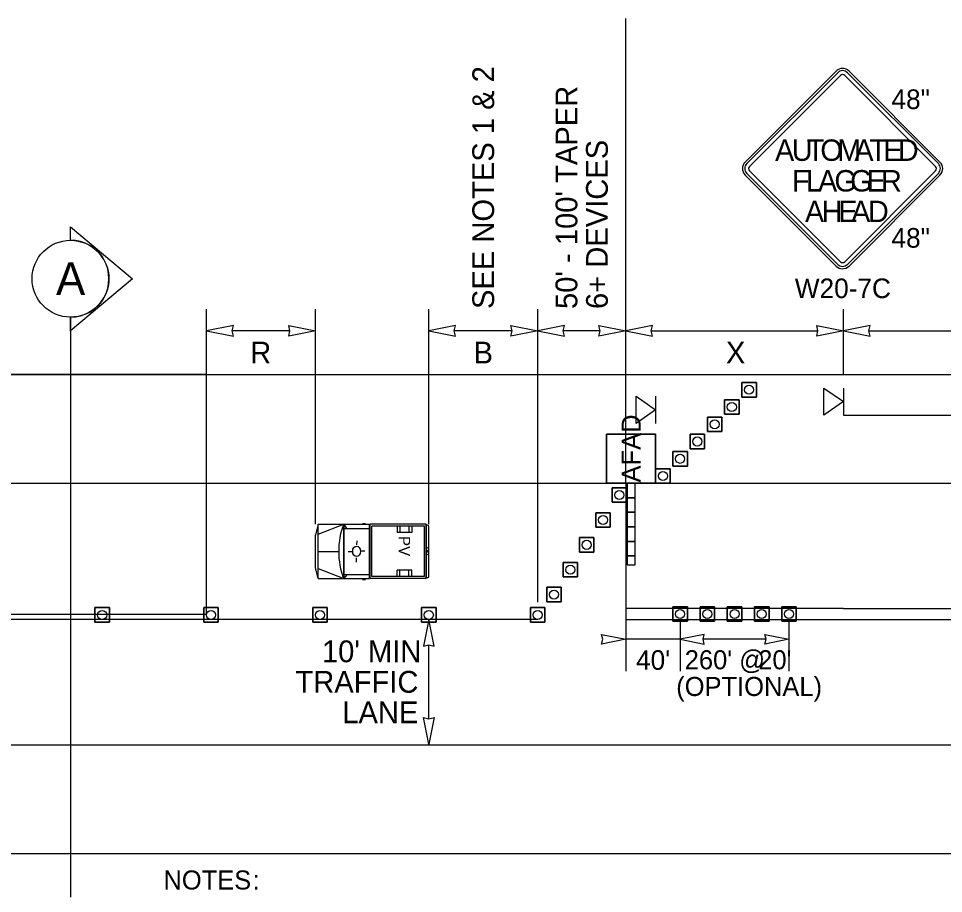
# Model space of a CAD drawing. Extents: x 99999.1 to 100095.7, y 99995 to 100010.7.
# Drawn here: x 100009.243 to 100012.641, y 100005.586 to 100008.799 of the extents above; entities that cross this region are included whole.
import ezdxf

# ---------------------------------------------------------------- set-up
doc = ezdxf.new("R2010")
doc.units = 0
for name, color, linetype in [('RD_ED_ShoulderPavedEdge', 7, 'Continuous'), ('RD_MK_LineDblYellowCenter', 7, 'Continuous'), ('RD_MK_LineEdgeWhite', 7, 'Continuous'), ('RD_MK_LineNoPass', 7, 'Continuous'), ('RD_MK_LineSkipCenter', 7, 'Continuous'), ('SH_GI_GeneralNotesBodyText', 7, 'Continuous'), ('SH_TI_WZSectionCut', 7, 'Continuous'), ('TR_SN_ConstructionSigns', 7, 'Continuous'), ('TR_WZ_AFAD', 7, 'Continuous'), ('TR_WZ_PortableSignMountBlk-Org', 7, 'Continuous'), ('TR_WZ_PortableSignMountBlk-Wht', 7, 'Continuous'), ('TR_WZ_ProtectiveVehicle', 7, 'Continuous'), ('TR_WZ_TrafficCone', 7, 'Continuous'), ('TR_WZ_WorkZoneDetails', 7, 'Continuous'), ('TR_WZ_WorkZoneTextCurrent', 7, 'Continuous')]:
    doc.layers.add(name, color=color, linetype=linetype)

msp = doc.modelspace()

# ---------------------------------------------------------------- linework, layer by layer
at = {"layer": 'RD_ED_ShoulderPavedEdge'}
for p, q in [((100000.1076, 100007.4923), (100015.6424, 100007.4923)), ((100000.1076, 100005.7323), (100015.6424, 100005.7323))]:
    msp.add_line(p, q, dxfattribs=at)
at = {"layer": 'RD_MK_LineDblYellowCenter'}
for p, q in [((100012.2733, 100006.6323), (100015.6631, 100006.6323)), ((100012.2733, 100006.5923), (100015.6218, 100006.5923))]:
    msp.add_line(p, q, dxfattribs=at)
at = {"layer": 'RD_MK_LineEdgeWhite'}
for p, q in [((100000.1076, 100007.0923), (100015.6424, 100007.0923)), ((100000.1076, 100006.1323), (100015.6424, 100006.1323))]:
    msp.add_line(p, q, dxfattribs=at)
at = {"layer": 'RD_MK_LineNoPass'}
msp.add_line((100011.4733, 100006.5923), (100012.2733, 100006.5923), dxfattribs=at)
at = {"layer": 'RD_MK_LineSkipCenter'}
for points in [[(100012.2733, 100006.6323), (100011.4733, 100006.6323)], [(100011.15, 100006.5923), (100003.4767, 100006.5923)]]:
    msp.add_lwpolyline(points, dxfattribs=at)
at = {"layer": 'SH_TI_WZSectionCut'}
for p, q in [((100009.4337, 100007.9847), (100009.4337, 100008.0346)), ((100009.4337, 100008.0346), (100009.6619, 100007.8435)), ((100009.6619, 100007.8435), (100009.4337, 100007.6523)), ((100009.4337, 100007.6523), (100009.4337, 100007.7022)), ((100009.4338, 100007.7022), (100009.4338, 100005.5723))]:
    msp.add_line(p, q, dxfattribs=at)
msp.add_circle((100009.4338, 100007.8435), 0.1412, dxfattribs=at)
msp.add_arc((100009.4338, 100007.8435), 0.1412, 269.9978, 90.0022, dxfattribs=at)
at = {"layer": 'TR_SN_ConstructionSigns'}
for p, q in [((100012.2461, 100008.6062), (100011.912, 100008.2721)), ((100012.2521, 100008.6002), (100011.918, 100008.2661)), ((100011.9279, 100008.2561), (100012.262, 100008.5903)), ((100012.2779, 100008.5903), (100012.612, 100008.2561)), ((100012.622, 100008.2661), (100012.2879, 100008.6002)), ((100012.6279, 100008.2721), (100012.2938, 100008.6062)), ((100011.912, 100008.2243), (100012.2461, 100007.8902)), ((100011.918, 100008.2303), (100012.2521, 100007.8962)), ((100012.262, 100007.9061), (100011.9279, 100008.2402)), ((100012.612, 100008.2402), (100012.2779, 100007.9061)), ((100012.2879, 100007.8962), (100012.622, 100008.2303)), ((100012.2938, 100007.8902), (100012.6279, 100008.2243))]:
    msp.add_line(p, q, dxfattribs=at)
for centre, radius, start, end in [((100012.27, 100008.5823), 0.0338, 45, 135), ((100012.27, 100008.5823), 0.0253, 45, 135), ((100012.27, 100008.5823), 0.0113, 45, 135), ((100011.9359, 100008.2482), 0.0338, 135, 225), ((100011.9359, 100008.2482), 0.0253, 135, 225), ((100011.9359, 100008.2482), 0.0113, 135, 225), ((100012.6041, 100008.2482), 0.0113, 315, 45), ((100012.6041, 100008.2482), 0.0253, 315, 45), ((100012.6041, 100008.2482), 0.0338, 315, 45), ((100012.27, 100007.9141), 0.0113, 225, 315), ((100012.27, 100007.9141), 0.0338, 225, 315), ((100012.27, 100007.9141), 0.0253, 225, 315)]:
    msp.add_arc(centre, radius, start, end, dxfattribs=at)
at = {"layer": 'TR_WZ_AFAD'}
for p, q in [((100011.4033, 100007.0923), (100011.4033, 100007.2723)), ((100011.4033, 100007.2723), (100011.5833, 100007.2723)), ((100011.5833, 100007.2723), (100011.4033, 100007.2723)), ((100011.4033, 100007.2723), (100011.4033, 100007.0923)), ((100011.5833, 100007.2723), (100011.5833, 100007.0923)), ((100011.5833, 100007.0923), (100011.5833, 100007.2723)), ((100011.5833, 100007.0923), (100011.4033, 100007.0923)), ((100011.5, 100007.0923), (100011.4933, 100007.0923)), ((100011.5, 100007.0923), (100011.5833, 100007.0923)), ((100011.5083, 100007.0923), (100011.5, 100007.0923)), ((100011.5083, 100007.039), (100011.5083, 100007.0923)), ((100011.4783, 100007.039), (100011.4783, 100006.9857)), ((100011.5083, 100006.9857), (100011.5083, 100007.039)), ((100011.4783, 100006.9857), (100011.4783, 100006.9323)), ((100011.4783, 100006.9857), (100011.4933, 100006.9857)), ((100011.4933, 100006.9857), (100011.5083, 100006.9857)), ((100011.5083, 100006.9323), (100011.5083, 100006.9857)), ((100011.4933, 100006.9323), (100011.4783, 100006.9323)), ((100011.4783, 100006.9323), (100011.4783, 100006.879)), ((100011.5083, 100006.9323), (100011.4933, 100006.9323)), ((100011.5083, 100006.879), (100011.5083, 100006.9323)), ((100011.4783, 100006.879), (100011.4783, 100006.8257)), ((100011.4783, 100006.879), (100011.4933, 100006.879)), ((100011.4933, 100006.879), (100011.5083, 100006.879)), ((100011.5083, 100006.8257), (100011.5083, 100006.879)), ((100011.4933, 100006.8257), (100011.4783, 100006.8257)), ((100011.4783, 100006.8257), (100011.4783, 100006.7923)), ((100011.5083, 100006.8257), (100011.4933, 100006.8257))]:
    msp.add_line(p, q, dxfattribs=at)
for points in [[(100011.4033, 100007.0923), (100011.4867, 100007.0923), (100011.5, 100007.0923)], [(100011.4933, 100007.0923), (100011.4867, 100007.0923), (100011.4783, 100007.0923), (100011.4783, 100007.039)], [(100011.4783, 100007.0923), (100011.4783, 100006.7923), (100011.5083, 100006.7923), (100011.5083, 100007.0923)], [(100011.4783, 100007.039), (100011.4933, 100007.039), (100011.5083, 100007.039)], [(100011.5083, 100007.039), (100011.4933, 100007.039), (100011.4783, 100007.039)], [(100011.5083, 100006.9857), (100011.4933, 100006.9857), (100011.4783, 100006.9857)], [(100011.4783, 100006.9323), (100011.4933, 100006.9323), (100011.5083, 100006.9323)], [(100011.5083, 100006.879), (100011.4933, 100006.879), (100011.4783, 100006.879)], [(100011.4783, 100006.8257), (100011.4933, 100006.8257), (100011.5083, 100006.8257)], [(100011.4783, 100006.7923), (100011.5083, 100006.7923), (100011.5083, 100006.8257)]]:
    msp.add_lwpolyline(points, dxfattribs=at)
at = {"layer": 'TR_WZ_PortableSignMountBlk-Org'}
msp.add_line((100012.2733, 100007.4422), (100012.2733, 100007.3422), dxfattribs=at)
msp.add_lwpolyline([(100012.2733, 100007.3923), (100012.2015, 100007.3422), (100012.2015, 100007.4422)], close=True, dxfattribs=at)
at = {"layer": 'TR_WZ_PortableSignMountBlk-Wht'}
msp.add_line((100011.5833, 100007.4123), (100011.5833, 100007.3123), dxfattribs=at)
msp.add_lwpolyline([(100011.5833, 100007.3624), (100011.5115, 100007.3123), (100011.5115, 100007.4123)], close=True, dxfattribs=at)
at = {"layer": 'TR_WZ_ProtectiveVehicle'}
for p, q in [((100010.343, 100006.9423), (100010.3338, 100006.902)), ((100010.343, 100006.7423), (100010.343, 100006.9423)), ((100010.343, 100006.9423), (100010.5319, 100006.9423)), ((100010.343, 100006.9057), (100010.4375, 100006.9423)), ((100010.4375, 100006.7423), (100010.4375, 100006.9423)), ((100010.4392, 100006.7423), (100010.4392, 100006.9423)), ((100010.4492, 100006.9268), (100010.4392, 100006.9423)), ((100010.4392, 100006.9268), (100010.5319, 100006.9268)), ((100010.5062, 100006.9451), (100010.5175, 100006.9451)), ((100010.5319, 100006.7423), (100010.5319, 100006.9423)), ((100010.7404, 100006.9423), (100010.5347, 100006.9423)), ((100010.5347, 100006.7423), (100010.5347, 100006.9423)), ((100010.7346, 100006.9344), (100010.5405, 100006.9344)), ((100010.5405, 100006.7503), (100010.5405, 100006.9344)), ((100010.6332, 100006.9344), (100010.6332, 100006.9113)), ((100010.6432, 100006.9344), (100010.6432, 100006.9113)), ((100010.6772, 100006.9344), (100010.6772, 100006.9113)), ((100010.6882, 100006.9344), (100010.6882, 100006.9113)), ((100010.7346, 100006.7503), (100010.7346, 100006.9344)), ((100010.7404, 100006.7423), (100010.7404, 100006.9423)), ((100010.7456, 100006.939), (100010.7411, 100006.939)), ((100010.7411, 100006.7456), (100010.7411, 100006.939)), ((100010.75, 100006.7517), (100010.75, 100006.9329)), ((100010.3338, 100006.7827), (100010.3338, 100006.902)), ((100010.6882, 100006.9113), (100010.6332, 100006.9113)), ((100010.4852, 100006.8808), (100010.485, 100006.8658)), ((100010.75, 100006.8564), (100010.7411, 100006.8527)), ((100010.343, 100006.8423), (100010.4189, 100006.8423)), ((100010.4544, 100006.8422), (100010.467, 100006.8423)), ((100010.4845, 100006.8027), (100010.4845, 100006.8188)), ((100010.4986, 100006.8427), (100010.4986, 100006.8427)), ((100010.5154, 100006.8431), (100010.5005, 100006.8427)), ((100010.75, 100006.8282), (100010.7411, 100006.832)), ((100010.7476, 100006.8423), (100010.7435, 100006.8423)), ((100010.7456, 100006.8395), (100010.7456, 100006.8451)), ((100010.343, 100006.7423), (100010.3338, 100006.7827)), ((100010.343, 100006.779), (100010.4375, 100006.7423)), ((100010.4392, 100006.7423), (100010.4512, 100006.7578)), ((100010.4392, 100006.7578), (100010.5319, 100006.7578)), ((100010.7346, 100006.7503), (100010.5405, 100006.7503)), ((100010.6882, 100006.7733), (100010.6332, 100006.7733)), ((100010.6332, 100006.7503), (100010.6332, 100006.7733)), ((100010.6432, 100006.7503), (100010.6432, 100006.7733)), ((100010.6772, 100006.7503), (100010.6772, 100006.7733)), ((100010.6882, 100006.7503), (100010.6882, 100006.7733)), ((100010.343, 100006.7423), (100010.5319, 100006.7423)), ((100010.5062, 100006.7395), (100010.5175, 100006.7395)), ((100010.7404, 100006.7423), (100010.5347, 100006.7423)), ((100010.7456, 100006.7456), (100010.7411, 100006.7456))]:
    msp.add_line(p, q, dxfattribs=at)
for centre, major_axis, start_param, end_param in [((100010.5725, 100006.8424), (0, -0.2099), 4.215852, 5.209111), ((100010.7456, 100006.9329), (0, 0.0061), 4.712389, 6.283185), ((100010.7456, 100006.7517), (0, -0.0061), 6.283185, 7.853982)]:
    msp.add_ellipse(centre, major_axis=major_axis, ratio=0.73155, start_param=start_param, end_param=end_param, dxfattribs=at)
for centre, major_axis in [((100010.4845, 100006.8423), (0, 0.0193)), ((100010.7456, 100006.8423), (0, 0.00282))]:
    msp.add_ellipse(centre, major_axis=major_axis, ratio=0.73155, dxfattribs=at)
at = {"layer": 'TR_WZ_TrafficCone'}
for points in [[(100011.9533, 100007.4623), (100011.9, 100007.4623), (100011.9, 100007.409), (100011.9533, 100007.409), (100011.9533, 100007.4623)], [(100011.9533, 100007.409), (100011.9, 100007.409), (100011.9, 100007.4623), (100011.9533, 100007.4623), (100011.9533, 100007.409)], [(100011.89, 100007.399), (100011.8367, 100007.399), (100011.8367, 100007.3457), (100011.89, 100007.3457), (100011.89, 100007.399)], [(100011.89, 100007.3457), (100011.8367, 100007.3457), (100011.8367, 100007.399), (100011.89, 100007.399), (100011.89, 100007.3457)], [(100011.8267, 100007.3357), (100011.7733, 100007.3357), (100011.7733, 100007.2823), (100011.8267, 100007.2823), (100011.8267, 100007.3357)], [(100011.8267, 100007.2823), (100011.7733, 100007.2823), (100011.7733, 100007.3357), (100011.8267, 100007.3357), (100011.8267, 100007.2823)], [(100011.7633, 100007.219), (100011.71, 100007.219), (100011.71, 100007.2723), (100011.7633, 100007.2723), (100011.7633, 100007.219)], [(100011.7633, 100007.2723), (100011.71, 100007.2723), (100011.71, 100007.219), (100011.7633, 100007.219), (100011.7633, 100007.2723)], [(100011.7, 100007.1557), (100011.6467, 100007.1557), (100011.6467, 100007.209), (100011.7, 100007.209), (100011.7, 100007.1557)], [(100011.7, 100007.209), (100011.6467, 100007.209), (100011.6467, 100007.1557), (100011.7, 100007.1557), (100011.7, 100007.209)], [(100011.6367, 100007.0923), (100011.5833, 100007.0923), (100011.5833, 100007.1457), (100011.6367, 100007.1457), (100011.6367, 100007.0923)], [(100011.6367, 100007.1457), (100011.5833, 100007.1457), (100011.5833, 100007.0923), (100011.6367, 100007.0923), (100011.6367, 100007.1457)], [(100011.4766, 100007.0757), (100011.4233, 100007.0757), (100011.4233, 100007.0224), (100011.4766, 100007.0224), (100011.4766, 100007.0757)], [(100011.4766, 100007.0224), (100011.4233, 100007.0224), (100011.4233, 100007.0757), (100011.4766, 100007.0757), (100011.4766, 100007.0224)], [(100011.4166, 100006.9844), (100011.3633, 100006.9844), (100011.3633, 100006.9311), (100011.4166, 100006.9311), (100011.4166, 100006.9844)], [(100011.4166, 100006.9311), (100011.3633, 100006.9311), (100011.3633, 100006.9844), (100011.4166, 100006.9844), (100011.4166, 100006.9311)], [(100011.3566, 100006.8931), (100011.3033, 100006.8931), (100011.3033, 100006.8397), (100011.3566, 100006.8397), (100011.3566, 100006.8931)], [(100011.3566, 100006.8397), (100011.3033, 100006.8397), (100011.3033, 100006.8931), (100011.3566, 100006.8931), (100011.3566, 100006.8397)], [(100011.2966, 100006.8017), (100011.2433, 100006.8017), (100011.2433, 100006.7484), (100011.2966, 100006.7484), (100011.2966, 100006.8017)], [(100011.2966, 100006.7484), (100011.2433, 100006.7484), (100011.2433, 100006.8017), (100011.2966, 100006.8017), (100011.2966, 100006.7484)], [(100011.2366, 100006.7104), (100011.1833, 100006.7104), (100011.1833, 100006.6571), (100011.2366, 100006.6571), (100011.2366, 100006.7104)], [(100011.2366, 100006.6571), (100011.1833, 100006.6571), (100011.1833, 100006.7104), (100011.2366, 100006.7104), (100011.2366, 100006.6571)], [(100009.5234, 100006.6357), (100009.5767, 100006.6357), (100009.5767, 100006.5823), (100009.5234, 100006.5823), (100009.5234, 100006.6357)], [(100009.5234, 100006.5823), (100009.5767, 100006.5823), (100009.5767, 100006.6357), (100009.5234, 100006.6357), (100009.5234, 100006.5823)], [(100009.9234, 100006.6357), (100009.9767, 100006.6357), (100009.9767, 100006.5823), (100009.9234, 100006.5823), (100009.9234, 100006.6357)], [(100009.9234, 100006.5823), (100009.9767, 100006.5823), (100009.9767, 100006.6357), (100009.9234, 100006.6357), (100009.9234, 100006.5823)], [(100010.3234, 100006.6357), (100010.3767, 100006.6357), (100010.3767, 100006.5823), (100010.3234, 100006.5823), (100010.3234, 100006.6357)], [(100010.3234, 100006.5823), (100010.3767, 100006.5823), (100010.3767, 100006.6357), (100010.3234, 100006.6357), (100010.3234, 100006.5823)], [(100010.7234, 100006.6357), (100010.7767, 100006.6357), (100010.7767, 100006.5823), (100010.7234, 100006.5823), (100010.7234, 100006.6357)], [(100010.7234, 100006.5823), (100010.7767, 100006.5823), (100010.7767, 100006.6357), (100010.7234, 100006.6357), (100010.7234, 100006.5823)], [(100011.1766, 100006.6357), (100011.1233, 100006.6357), (100011.1233, 100006.5823), (100011.1766, 100006.5823), (100011.1766, 100006.6357)], [(100011.1766, 100006.5823), (100011.1233, 100006.5823), (100011.1233, 100006.6357), (100011.1766, 100006.6357), (100011.1766, 100006.5823)], [(100011.7, 100006.639), (100011.6467, 100006.639), (100011.6467, 100006.5857), (100011.7, 100006.5857), (100011.7, 100006.639)], [(100011.7, 100006.5857), (100011.6467, 100006.5857), (100011.6467, 100006.639), (100011.7, 100006.639), (100011.7, 100006.5857)], [(100011.8, 100006.639), (100011.7467, 100006.639), (100011.7467, 100006.5857), (100011.8, 100006.5857), (100011.8, 100006.639)], [(100011.8, 100006.5857), (100011.7467, 100006.5857), (100011.7467, 100006.639), (100011.8, 100006.639), (100011.8, 100006.5857)], [(100011.9, 100006.639), (100011.8467, 100006.639), (100011.8467, 100006.5857), (100011.9, 100006.5857), (100011.9, 100006.639)], [(100011.9, 100006.5857), (100011.8467, 100006.5857), (100011.8467, 100006.639), (100011.9, 100006.639), (100011.9, 100006.5857)], [(100012, 100006.639), (100011.9467, 100006.639), (100011.9467, 100006.5857), (100012, 100006.5857), (100012, 100006.639)], [(100012, 100006.5857), (100011.9467, 100006.5857), (100011.9467, 100006.639), (100012, 100006.639), (100012, 100006.5857)], [(100012.1, 100006.639), (100012.0467, 100006.639), (100012.0467, 100006.5857), (100012.1, 100006.5857), (100012.1, 100006.639)], [(100012.1, 100006.5857), (100012.0467, 100006.5857), (100012.0467, 100006.639), (100012.1, 100006.639), (100012.1, 100006.5857)]]:
    msp.add_lwpolyline(points, dxfattribs=at)
for centre in [(100011.9267, 100007.4357), (100011.8633, 100007.3723), (100011.8, 100007.309), (100011.7367, 100007.2457), (100011.6733, 100007.1823), (100011.61, 100007.119), (100011.45, 100007.0491), (100011.39, 100006.9577), (100011.33, 100006.8664), (100011.27, 100006.7751), (100011.21, 100006.6837), (100009.55, 100006.609), (100009.95, 100006.609), (100010.35, 100006.609), (100010.75, 100006.609), (100011.15, 100006.609), (100011.6733, 100006.6123), (100011.7733, 100006.6123), (100011.8733, 100006.6123), (100011.9733, 100006.6123), (100012.0733, 100006.6123)]:
    msp.add_circle(centre, 0.0167, dxfattribs=at)
at = {"layer": 'TR_WZ_WorkZoneDetails'}
for p, q in [((100011.4733, 100007.0923), (100011.4733, 100008.7991)), ((100009.9338, 100007.4923), (100009.9338, 100007.7323)), ((100010.3338, 100006.9423), (100010.3338, 100007.7323)), ((100010.75, 100006.9423), (100010.75, 100007.7323)), ((100011.15, 100006.6557), (100011.15, 100007.7323)), ((100012.2733, 100007.4923), (100012.2733, 100007.7323)), ((100010.24, 100007.6523), (100010.0275, 100007.6523)), ((100011.0563, 100007.6523), (100010.8437, 100007.6523)), ((100011.3796, 100007.6523), (100011.2437, 100007.6523)), ((100011.5671, 100007.6523), (100012.1796, 100007.6523)), ((100012.3671, 100007.6523), (100012.9796, 100007.6523)), ((100012.2733, 100007.3422), (100014.6733, 100007.3422)), ((100011.4733, 100007.0923), (100011.4733, 100006.4023)), ((100011.6733, 100006.5857), (100011.6733, 100006.4023)), ((100012.0733, 100006.5857), (100012.0733, 100006.4023)), ((100011.6733, 100006.5193), (100011.4733, 100006.5193)), ((100011.989, 100006.5193), (100011.7577, 100006.5193)), ((100010.75, 100006.2278), (100010.75, 100006.4986))]:
    msp.add_line(p, q, dxfattribs=at)
for points in [[(100009.9338, 100007.6523), (100010.032, 100007.6331), (100010.0275, 100007.6523), (100010.032, 100007.6716)], [(100010.3338, 100007.6523), (100010.2355, 100007.6331), (100010.24, 100007.6523), (100010.2355, 100007.6716)], [(100010.75, 100007.6523), (100010.8483, 100007.6331), (100010.8437, 100007.6523), (100010.8483, 100007.6716)], [(100011.15, 100007.6523), (100011.0517, 100007.6331), (100011.0563, 100007.6523), (100011.0517, 100007.6716)], [(100011.15, 100007.6523), (100011.2483, 100007.6331), (100011.2437, 100007.6523), (100011.2483, 100007.6716)], [(100011.4733, 100007.6523), (100011.3751, 100007.6331), (100011.3796, 100007.6523), (100011.3751, 100007.6716)], [(100011.4733, 100007.6523), (100011.5716, 100007.6331), (100011.5671, 100007.6523), (100011.5716, 100007.6716)], [(100012.2733, 100007.6523), (100012.1751, 100007.6331), (100012.1796, 100007.6523), (100012.1751, 100007.6716)], [(100012.2733, 100007.6523), (100012.3716, 100007.6331), (100012.3671, 100007.6523), (100012.3716, 100007.6716)], [(100005.15, 100007.4923), (100005.15, 100006.6123), (100009.9338, 100006.6123), (100009.9338, 100007.4923)], [(100010.75, 100006.5923), (100010.7307, 100006.4941), (100010.75, 100006.4986), (100010.7692, 100006.4941)], [(100011.4733, 100006.5193), (100011.3849, 100006.502), (100011.389, 100006.5193), (100011.3849, 100006.5367)], [(100011.6733, 100006.5193), (100011.7618, 100006.502), (100011.7577, 100006.5193), (100011.7618, 100006.5367)], [(100012.0733, 100006.5193), (100011.9849, 100006.502), (100011.989, 100006.5193), (100011.9849, 100006.5367)], [(100010.75, 100006.1341), (100010.7307, 100006.2324), (100010.75, 100006.2278), (100010.7692, 100006.2324)]]:
    msp.add_lwpolyline(points, close=True, dxfattribs=at)

# ---------------------------------------------------------------- texts
at = {"layer": 'SH_GI_GeneralNotesBodyText'}
for s, p in [('NOTES', (100009.7751, 100005.6006)), (':', (100010.1026, 100005.6006))]:
    msp.add_text(s, height=0.07, rotation=360, dxfattribs=at).set_placement(p)
at = {"layer": 'SH_TI_WZSectionCut'}
msp.add_text('A', height=0.12, rotation=359.99, dxfattribs=at).set_placement((100009.3808, 100007.7843))
at = {"layer": 'TR_SN_ConstructionSigns'}
for s, p in [('48"', (100012.4498, 100008.4667)), ('48"', (100012.4498, 100007.9576)), ('W20-7C', (100012.0947, 100007.7723))]:
    msp.add_text(s, height=0.072, rotation=360, dxfattribs=at).set_placement(p)
for s, p in [('A', (100012.0223, 100008.2763)), ('U', (100012.0837, 100008.2763)), ('T', (100012.1388, 100008.2763)), ('O', (100012.1885, 100008.2763)), ('M', (100012.2507, 100008.2763)), ('A', (100012.3137, 100008.2763)), ('T', (100012.3688, 100008.2763)), ('E', (100012.42, 100008.2763)), ('D', (100012.4735, 100008.2763)), ('F', (100012.0841, 100008.1638)), ('L', (100012.1353, 100008.1638)), ('A', (100012.1802, 100008.1638)), ('G', (100012.24, 100008.1638)), ('G', (100012.2983, 100008.1638)), ('E', (100012.3582, 100008.1638)), ('R', (100012.4117, 100008.1638)), ('A', (100012.1321, 100008.0513)), ('H', (100012.1936, 100008.0513)), ('E', (100012.255, 100008.0513)), ('A', (100012.3022, 100008.0513)), ('D', (100012.3637, 100008.0513))]:
    msp.add_text(s, height=0.0787, dxfattribs=at).set_placement(p)
at = {"layer": 'TR_WZ_AFAD'}
msp.add_text('AFAD', height=0.07, rotation=90, dxfattribs=at).set_placement((100011.5283, 100007.0953))
at = {"layer": 'TR_WZ_ProtectiveVehicle'}
msp.add_text('PV', height=0.04175, rotation=270, dxfattribs=at).set_placement((100010.6398, 100006.899))
at = {"layer": 'TR_WZ_WorkZoneTextCurrent'}
for s, p in [('SEE NOTES 1 & 2', (100010.99, 100007.7323)), ("50' - 100' TAPER", (100011.2957, 100007.7323)), ('6+ DEVICES', (100011.4077, 100007.7323))]:
    msp.add_text(s, height=0.08, rotation=90, dxfattribs=at).set_placement(p)
for s, height, p in [('R', 0.08, (100010.0939, 100007.5323)), ('B', 0.08, (100010.9145, 100007.5323)), ('X', 0.08, (100011.8416, 100007.5323)), ("10' MIN", 0.08, (100010.3575, 100006.4352)), ("40'", 0.072, (100011.5114, 100006.4073)), ("260' @", 0.07, (100011.6903, 100006.4093)), ("20'", 0.07, (100011.9604, 100006.4093)), ('TRAFFIC', 0.08, (100010.2603, 100006.3232)), ('(OPTIONAL)', 0.07, (100011.659, 100006.3113)), ('LANE', 0.08, (100010.4322, 100006.2112))]:
    msp.add_text(s, height=height, dxfattribs=at).set_placement(p)

doc.saveas('drawing.dxf')
